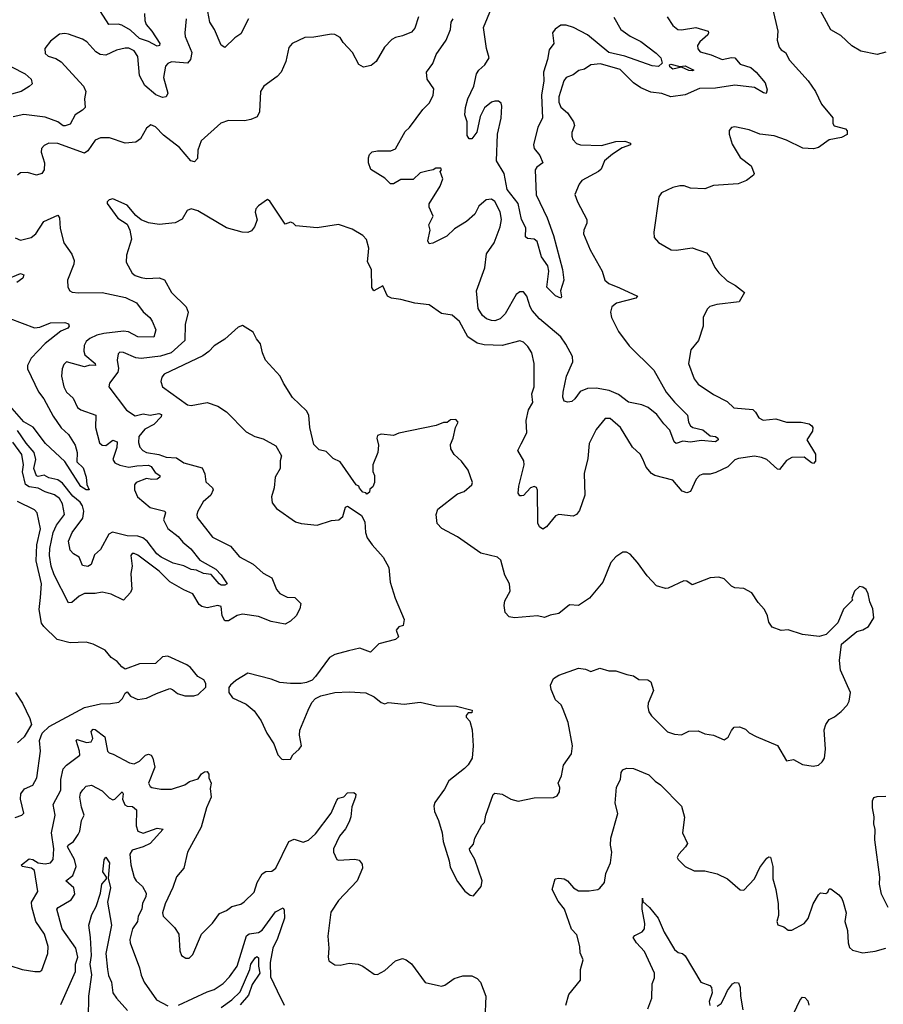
# Model space of a CAD drawing. Extents: x 1690054 to 1842981, y 782881 to 914114.
# Tile 399 of 656: x 1748911 to 1753770, y 891010 to 896550. Entities that reach past the tile are written whole.
import ezdxf

# ---------------------------------------------------------------- set-up
doc = ezdxf.new("R2010")
doc.units = 0

msp = doc.modelspace()

# ---------------------------------------------------------------- linework, layer by layer
at = {"layer": '0CON10XD'}
for points in [[(1753146.2, 896615), (1753176.2, 896485), (1753172, 896435), (1753183.8, 896395), (1753195, 896380), (1753220, 896365), (1753242.7, 896322.7), (1753348, 896205), (1753389.2, 896145), (1753422, 896075), (1753485, 895997.5), (1753486.1, 895986.1), (1753486, 895965), (1753492.9, 895952.9), (1753556.7, 895935), (1753566, 895925), (1753566.1, 895903.9), (1753535, 895886.7), (1753465, 895873.8), (1753405, 895830), (1753377, 895823), (1753316.6, 895826.6), (1753225, 895872.5), (1753155, 895895.4), (1753075, 895905.7), (1753015, 895929.2), (1752935, 895946.7), (1752915, 895942.5), (1752903, 895927), (1752902.5, 895905), (1752920, 895850), (1752964.1, 895774.1), (1753027.3, 895727.3), (1753042.5, 895685), (1753040, 895675), (1753000, 895645), (1752953, 895627), (1752815, 895616.2), (1752765, 895598.8), (1752685, 895602), (1752650, 895615), (1752624.3, 895615.7), (1752585, 895605.8), (1752522.5, 895575), (1752507, 895553), (1752478, 895355), (1752480, 895325), (1752505, 895296.7), (1752575.8, 895255.8), (1752605, 895253.1), (1752695, 895265.7), (1752775, 895237.5), (1752794.2, 895215), (1752822.9, 895155), (1752844.6, 895124.6), (1752890.9, 895080.9), (1752938.6, 895055), (1752989.2, 895015), (1752958.6, 894961.4), (1752832.6, 894947.4), (1752794.4, 894935.6), (1752779.5, 894920.5), (1752756.7, 894875), (1752756.2, 894825), (1752730, 894745), (1752687.5, 894692.5), (1752674, 894615), (1752705, 894530), (1752728.7, 894498.7), (1752815, 894441.5), (1752891.5, 894401.5), (1752928.8, 894365), (1753035.7, 894355.7), (1753051.1, 894341.1), (1753069.1, 894309.1), (1753094.1, 894295.9), (1753165, 894304.6), (1753225.4, 894284.6), (1753307.5, 894285), (1753352.5, 894275), (1753367.5, 894265), (1753373.8, 894255), (1753372, 894235), (1753338.8, 894185), (1753388.6, 894105), (1753388, 894065), (1753376.4, 894053.6), (1753365, 894056.2), (1753325, 894088), (1753255, 894086.9), (1753225, 894070), (1753185, 894019.2), (1753175, 894020.8), (1753115, 894074.4), (1753085, 894086.4), (1753045, 894093.3), (1752955, 894080.8), (1752935, 894074), (1752895.5, 894034.5), (1752828.5, 894001.5), (1752795, 893992.3), (1752755, 893993.5), (1752735.8, 893985), (1752716.9, 893965), (1752685, 893896), (1752665, 893887.5), (1752637.6, 893897.6), (1752585, 893959.4), (1752485.3, 893985.3), (1752465, 893996.5), (1752435, 894032.9), (1752417.7, 894077.7), (1752401.9, 894105), (1752358.9, 894145), (1752290.8, 894255), (1752232.5, 894305), (1752205, 894306.2), (1752155, 894243.3), (1752115.6, 894165), (1752108.4, 894081.6), (1752086.8, 893996.8), (1752090.6, 893875), (1752061.3, 893788.7), (1752043.4, 893766.6), (1752025, 893757.1), (1751945, 893765.8), (1751925, 893759.2), (1751875, 893696.2), (1751855, 893683.8), (1751835, 893696.7), (1751826.8, 893716.8), (1751823.4, 893903.4), (1751818.3, 893918.3), (1751805, 893922.9), (1751785, 893915.6), (1751745, 893873.3), (1751735, 893870), (1751725, 893870), (1751716.2, 893885), (1751718.9, 893925), (1751749.5, 894045), (1751747.2, 894067.2), (1751714.3, 894125), (1751733.3, 894163.3), (1751764.3, 894225), (1751761.4, 894295), (1751774.3, 894355), (1751797.3, 894395), (1751791.9, 894445), (1751805.5, 894485), (1751805.6, 894615), (1751792.5, 894675), (1751770.3, 894710.3), (1751745.5, 894735.5), (1751725, 894743.1), (1751625, 894717.4), (1751525, 894721.1), (1751485, 894730.2), (1751432.8, 894765), (1751385, 894851.1), (1751345, 894887.5), (1751285, 894897.5), (1751215, 894946), (1751135, 894954), (1751055.6, 894975.6), (1751002.7, 894982.7), (1750980, 894995), (1750955, 895052.5), (1750903.9, 895023.9), (1750893, 895043), (1750890, 895145), (1750868.3, 895188.3), (1750872.5, 895222.5), (1750876, 895265), (1750862.7, 895312.7), (1750841.2, 895335), (1750782, 895372), (1750705, 895398), (1750585, 895378), (1750465, 895390), (1750450, 895405), (1750435, 895410), (1750405, 895400), (1750318.3, 895528.3), (1750305, 895537.5), (1750255, 895503.3), (1750238.8, 895485), (1750236.1, 895466.1), (1750246.2, 895423.8), (1750232.5, 895385), (1750215, 895362.5), (1750195, 895353.3), (1750163.6, 895353.6), (1750075, 895378.8), (1749912.5, 895475), (1749875, 895486), (1749853.6, 895476.4), (1749825, 895427.5), (1749785, 895406.7), (1749695, 895398), (1749635, 895406), (1749594.2, 895424.2), (1749565, 895447.5), (1749515, 895506.7), (1749435, 895542.5), (1749413.6, 895536.4), (1749402.5, 895525), (1749402.5, 895515), (1749463.9, 895433.9), (1749515, 895400), (1749531.2, 895365), (1749539.2, 895315), (1749512, 895225), (1749510, 895185), (1749544.4, 895124.4), (1749561.1, 895111.1), (1749595, 895098.5), (1749625, 895093.6), (1749695, 895097.9), (1749725, 895086.9), (1749765.5, 895015.5), (1749847.8, 894935), (1749859.5, 894905), (1749841.5, 894835), (1749839.3, 894745), (1749762.5, 894675), (1749704.1, 894655.9), (1749595, 894644.2), (1749565, 894647.5), (1749495, 894678.1), (1749475, 894679.2), (1749465, 894670), (1749460, 894635), (1749466.4, 894586.4), (1749463.4, 894566.6), (1749415.8, 894505), (1749412.5, 894485), (1749512.3, 894352.3), (1749561.1, 894321.1), (1749605, 894331.6), (1749645, 894324.1), (1749693.4, 894333.4), (1749708.6, 894328.6), (1749707.5, 894315), (1749665, 894272.1), (1749614.7, 894245), (1749581.8, 894205), (1749580, 894170), (1749586.9, 894145), (1749604.2, 894125), (1749625.3, 894115.3), (1749693.2, 894103.2), (1749735, 894087.5), (1749793.8, 894083.8), (1749835, 894056.7), (1749937.7, 894027.7), (1749952, 893995), (1749958.8, 893948.8), (1749996.7, 893915), (1749998.8, 893905), (1749986, 893875), (1749943.8, 893836.2), (1749912.9, 893785), (1749906.9, 893765), (1749909.7, 893749.7), (1749995, 893637.5), (1750096.9, 893586.9), (1750148.3, 893528.3), (1750225, 893485.6), (1750281.2, 893435), (1750330.3, 893410.3), (1750355, 893343.8), (1750375, 893320.8), (1750415, 893300.8), (1750458.1, 893298.1), (1750493.3, 893265), (1750487.5, 893235), (1750465.7, 893195), (1750434.3, 893165), (1750405, 893147.8), (1750325, 893164.3), (1750255, 893192.1), (1750165, 893204.6), (1750135, 893196.7), (1750085, 893167.3), (1750065, 893166.9), (1750050.4, 893195), (1750045, 893248), (1750025, 893253.1), (1749965, 893239.7), (1749935, 893247.5), (1749920.3, 893260.3), (1749885, 893320), (1749835, 893341.2), (1749755, 893387.2), (1749695, 893447.1), (1749575, 893537.8), (1749555, 893545.7), (1749544.3, 893545.7), (1749536.2, 893535), (1749543.8, 893475), (1749536.4, 893433.6), (1749539.8, 893369.8), (1749541.4, 893345), (1749535, 893326.7), (1749495, 893284), (1749425, 893318.2), (1749375, 893328.8), (1749335, 893321.5), (1749275, 893321.1), (1749245, 893306.5), (1749205, 893270.8), (1749185, 893268), (1749105, 893426.7), (1749088.3, 893475), (1749079, 893535), (1749081, 893575), (1749099.2, 893665), (1749118.6, 893705), (1749162.7, 893765), (1749151.2, 893825), (1749134.6, 893855), (1749107.2, 893877.2), (1749055, 893893.9), (1749014.5, 893914.5), (1748965, 893922.1), (1748944, 893934), (1748927.3, 894005), (1748932.9, 894045), (1748923.2, 894103.2), (1748872.4, 894172.4)], [(1749613.9, 896585), (1749614.8, 896545), (1749623.5, 896523.5), (1749654.5, 896484.5), (1749700, 896415), (1749697.1, 896405), (1749685, 896401.5), (1749636.6, 896426.6), (1749585, 896444.3), (1749535, 896491.3), (1749485, 896519.3), (1749465, 896524.7), (1749411.9, 896521.9), (1749365, 896596.2)], [(1750198.9, 896555), (1750155, 896470), (1750122.1, 896447.9), (1750065, 896394), (1750045, 896406.7), (1750006.5, 896495), (1749980, 896535), (1749969.5, 896595)], [(1752253.4, 896563.4), (1752293.3, 896495), (1752345, 896457.3), (1752405, 896427.7), (1752492.1, 896362.1), (1752518.1, 896335), (1752525.8, 896305), (1752505, 896286.4), (1752469.6, 896289.6), (1752315, 896344.5), (1752225, 896364.9), (1752105, 896463.8), (1752026, 896505), (1751985, 896518.7), (1751955, 896518.2), (1751922.9, 896497.1), (1751908.5, 896475), (1751916.9, 896415), (1751889.1, 896380.9), (1751880.3, 896325), (1751859, 896255), (1751859.4, 896205), (1751847.4, 896125), (1751852.7, 895995), (1751826.1, 895945), (1751801.5, 895845), (1751804.7, 895824.7), (1751836.5, 895785), (1751854.2, 895745), (1751820.3, 895719.7), (1751811.5, 895705), (1751816.7, 895565), (1751878.6, 895435), (1751914.4, 895335), (1751965.7, 895145), (1751972, 895085), (1751953.8, 895025), (1751959.3, 894990.7), (1751955, 894982.5), (1751925, 894995.8), (1751877.5, 895045), (1751887.8, 895135), (1751882.3, 895165), (1751846.2, 895215), (1751821.7, 895301.7), (1751805, 895314.6), (1751768.6, 895318.6), (1751757.5, 895327.5), (1751758.5, 895378.5), (1751734.7, 895425), (1751715.2, 895515), (1751653.4, 895595), (1751637.6, 895685), (1751594, 895755), (1751598.7, 895905), (1751620.5, 895995), (1751624.1, 896064.1), (1751619.7, 896079.7), (1751605, 896092), (1751585, 896091.4), (1751565, 896085.6), (1751525.4, 896054.6), (1751501.8, 896005), (1751482.8, 895917.2), (1751455, 895878.8), (1751439.3, 895879.3), (1751427.7, 895897.7), (1751428.1, 895975), (1751415.8, 896014.2), (1751418.9, 896055), (1751431.8, 896105), (1751465.6, 896175.6), (1751481.9, 896245), (1751494.3, 896265), (1751528.6, 896295), (1751552.9, 896335), (1751537.6, 896387.6), (1751521.2, 896505), (1751565.8, 896614.2)], [(1753785, 896366.2), (1753735.9, 896354.1), (1753643.4, 896373.4), (1753592.1, 896402.1), (1753530.3, 896460.3), (1753475, 896493.3), (1753403.2, 896623.2)], [(1749846.9, 896555), (1749840, 896475), (1749842.5, 896455), (1749878.9, 896365), (1749871.9, 896325), (1749855, 896305.8), (1749765, 896311.8), (1749745, 896303.9), (1749731, 896289), (1749719.8, 896225), (1749744.5, 896135.5), (1749735, 896115.7), (1749715, 896111.1), (1749676.2, 896126.2), (1749615, 896180.3), (1749585.2, 896235), (1749575, 896343.3), (1749555, 896374.4), (1749525, 896388.8), (1749505, 896388.8), (1749455, 896378.5), (1749395, 896351.1)], [(1751154.2, 896565), (1751135, 896502.5), (1751115, 896480), (1751065, 896458.8), (1751025, 896450), (1751005, 896437.5), (1750964.2, 896395.8), (1750915.8, 896314.2), (1750887.7, 896292.3), (1750845, 896283.3), (1750818.3, 896298.3), (1750784, 896365), (1750730.9, 896420.9), (1750715, 896450), (1750685, 896466.7), (1750665, 896468.8), (1750565, 896451.4), (1750515, 896450), (1750443.3, 896415), (1750425, 896392.5), (1750408.9, 896315), (1750381.9, 896255), (1750359.5, 896230.5), (1750284.2, 896175), (1750265.7, 896145), (1750260.5, 896030.5)], [(1752554, 896565), (1752586.6, 896516.6), (1752614.6, 896494.6), (1752635, 896492), (1752715, 896505.7), (1752783.8, 896485), (1752787.1, 896475), (1752782.5, 896465), (1752736.9, 896425), (1752724.6, 896405), (1752725.6, 896385), (1752739.4, 896369.4), (1752802, 896352), (1752862.5, 896325), (1752915, 896337.5), (1752935, 896334.4), (1752965, 896300), (1753025, 896281.5), (1753055, 896254.5), (1753105.5, 896195), (1753116.9, 896155), (1753110, 896135), (1753095, 896137.5), (1753045, 896168.8), (1752935, 896181.5), (1752825, 896164.4), (1752735, 896162.8), (1752655, 896127.1), (1752575, 896115.8), (1752524, 896135), (1752462.8, 896142.8), (1752405, 896165.7), (1752365, 896194), (1752288.8, 896268.8), (1752178.9, 896301.1), (1752123.9, 896296.1), (1752088.1, 896271.9), (1752056.7, 896263.3), (1752025, 896240), (1751985.8, 896225), (1751972.7, 896205), (1751944.4, 896115.6), (1751944, 896086), (1751955, 896058.1), (1751992.5, 896025), (1752026.7, 895975), (1752031.9, 895955), (1752017.5, 895915), (1752017.1, 895895), (1752022.5, 895875), (1752043.9, 895853.9), (1752066.1, 895846.1), (1752185, 895841.1), (1752265, 895863.5), (1752315, 895866.7), (1752347.5, 895855), (1752347.5, 895845), (1752301.5, 895828.5), (1752246, 895794), (1752211.9, 895765), (1752201.9, 895755), (1752181.7, 895708.3), (1752168, 895695), (1752074, 895645), (1752058, 895625), (1752034.3, 895565.7), (1752048.6, 895525), (1752101.4, 895425), (1752102.5, 895405), (1752084.2, 895365), (1752083.1, 895345), (1752121.1, 895255), (1752188.6, 895135), (1752203.7, 895083.7), (1752225, 895065.6), (1752285, 895041.5), (1752386, 894995), (1752377.6, 894982.4), (1752268.8, 894955), (1752242.2, 894935), (1752234.5, 894905), (1752240.4, 894875), (1752280, 894795), (1752340.5, 894715), (1752478.5, 894578.5), (1752549.1, 894455), (1752595, 894398.2), (1752667.3, 894325), (1752673.8, 894285), (1752685, 894264.6), (1752697.5, 894255), (1752755, 894242.6), (1752795, 894209.1), (1752825, 894204.7), (1752839.1, 894195), (1752841.5, 894185), (1752825, 894174.4), (1752745, 894182.1), (1752685, 894173.3), (1752641.2, 894178.8), (1752605, 894165.4), (1752594, 894175), (1752569.4, 894239.4), (1752535, 894276), (1752495, 894328.6), (1752447.5, 894367.5), (1752412.2, 894382.2), (1752337.2, 894397.2), (1752280.3, 894440.3), (1752226.8, 894463.2), (1752155, 894477.5), (1752105, 894475.5), (1752065, 894457.3), (1752035, 894415.7), (1752017.8, 894402.2), (1751995, 894397.8), (1751975, 894404.2), (1751966.5, 894425), (1751968.2, 894455), (1751988.4, 894545), (1752022.3, 894625), (1752020.9, 894655), (1751984.5, 894725), (1751955, 894765.5), (1751835, 894867.1), (1751795, 894913.6), (1751782.2, 894935), (1751764.1, 894994.1), (1751745, 895018.6), (1751725, 895019.4), (1751705, 895004.3), (1751641.9, 894895), (1751615, 894867.1), (1751585, 894855.8), (1751565, 894857.1), (1751536.6, 894866.6), (1751515, 894886), (1751490.6, 894925), (1751481.1, 895025), (1751527.2, 895152.8), (1751537.7, 895232.3), (1751580, 895295), (1751613.9, 895385), (1751622.7, 895425), (1751615, 895468.8), (1751585, 895526), (1751565, 895539.2), (1751535, 895535.8), (1751495, 895500), (1751471.8, 895455), (1751425, 895414.6), (1751357.1, 895372.9), (1751315, 895331.5), (1751235, 895292.9), (1751215, 895288.8), (1751208.1, 895305), (1751219.5, 895365), (1751212, 895395), (1751238, 895445), (1751214.2, 895495), (1751214.1, 895514.1), (1751277.6, 895612.4), (1751291.3, 895655), (1751276, 895695), (1751283.3, 895705), (1751280, 895715), (1751252.5, 895715), (1751237.5, 895705), (1751209.6, 895699.6), (1751165, 895687.9), (1751125, 895651.5), (1751055, 895650.7), (1751015, 895626.7), (1750997, 895627), (1750965, 895657.5), (1750887, 895707), (1750873.3, 895745), (1750873, 895773), (1750879.3, 895790.7), (1750894.3, 895805.7), (1750925, 895811.4), (1750998.8, 895811.2), (1751025, 895823.3), (1751079.5, 895920.5), (1751105, 895943.8), (1751180, 896045), (1751217.3, 896082.7), (1751238, 896125), (1751240.5, 896160.5), (1751204.4, 896214.4), (1751200.6, 896255), (1751236.1, 896303.9), (1751255, 896353.3), (1751311.2, 896435), (1751334.2, 896495), (1751337.8, 896535), (1751350, 896555)], [(1749395, 896351.1), (1749364.6, 896354.6), (1749338.6, 896368.6), (1749288.6, 896425), (1749265, 896441.1), (1749185, 896468.6), (1749165, 896472.5), (1749135, 896467.5), (1749085, 896428), (1749052.4, 896387.6), (1749055, 896360), (1749071.2, 896345), (1749115, 896330.6), (1749145, 896312.9), (1749269.2, 896175), (1749282.9, 896145), (1749275.5, 896105), (1749278.6, 896055), (1749265, 896040), (1749222.9, 896015), (1749195, 895962.5), (1749167.3, 895952.7), (1749155, 895953.3), (1749125, 895974.2), (1749055, 896001.6), (1748935, 896016.7), (1748875, 896003.8)], [(1752695, 896261.9), (1752675, 896264.1), (1752635, 896282.2), (1752585, 896271.9), (1752568.8, 896285), (1752567.5, 896295), (1752575, 896300), (1752625, 896287.1), (1752655, 896290.5), (1752703.3, 896265), (1752695, 896261.9)], [(1748865.2, 896285.2), (1748941.4, 896245), (1748975.8, 896215), (1748981.2, 896188.8), (1748965, 896174), (1748918.8, 896145), (1748865, 896130.3)], [(1750260.5, 896030.5), (1750246.8, 896003.2), (1750211.3, 895988.7), (1750175, 895981.1), (1750085, 895982.9), (1750043.2, 895966.8), (1749932.4, 895867.6), (1749913.1, 895815), (1749910.5, 895769.5), (1749895, 895750), (1749873.3, 895755), (1749810.6, 895830.6), (1749720.3, 895900.3), (1749675, 895947.1), (1749648.3, 895958.3), (1749625, 895938.8), (1749590.2, 895879.8), (1749565, 895860.8), (1749505, 895855.8), (1749415.8, 895884.2), (1749365, 895885.8), (1749335, 895871.4), (1749295, 895811.1), (1749275, 895798.1), (1749125, 895852.9), (1749075, 895854.5), (1749048.8, 895841.2), (1749033.5, 895825), (1749032.7, 895805), (1749051.5, 895745), (1749048.2, 895705), (1749036.4, 895685), (1749005, 895675.9), (1748955, 895690), (1748915, 895687.3), (1748897.8, 895675)], [(1748885, 895322.9), (1748915, 895309.4), (1748975, 895323.8), (1749001.2, 895345), (1749047.5, 895415), (1749125, 895450.6), (1749134.1, 895434.1), (1749139.3, 895375), (1749158.5, 895295), (1749205, 895230.6), (1749217.7, 895195), (1749216.2, 895173.8), (1749179.4, 895085), (1749182.5, 895045), (1749193.3, 895025), (1749207.1, 895017.1), (1749242.6, 895012.6), (1749374.5, 895015.5), (1749506, 894986), (1749567.3, 894957.3), (1749606.1, 894906.1), (1749642.9, 894875), (1749656.4, 894853.6), (1749676.5, 894805), (1749665, 894764.4), (1749575, 894764.6), (1749522.7, 894792.7), (1749495, 894798.2), (1749385, 894784.8), (1749345.9, 894774.1), (1749305, 894756.4), (1749285, 894738.8), (1749273.9, 894716.1), (1749271.4, 894685), (1749278.4, 894665), (1749336.2, 894615), (1749336.7, 894605), (1749305, 894605.3), (1749275, 894596.3), (1749175, 894624.4), (1749159.8, 894610.2), (1749150.5, 894585), (1749146.4, 894545), (1749158.9, 894485), (1749173.6, 894455), (1749211.1, 894421.1), (1749237.1, 894367.1), (1749254.2, 894354.2), (1749339.4, 894325), (1749336.7, 894255), (1749359.7, 894169.7), (1749375, 894156.2), (1749395, 894153.5), (1749435, 894183.7), (1749458.8, 894175), (1749458, 894142), (1749435.3, 894075), (1749446.4, 894056.4), (1749474.2, 894044.2), (1749525, 894031.3), (1749569.7, 894040.3), (1749635, 894042.9), (1749650, 894035), (1749672.9, 894002.9), (1749700, 893985), (1749700, 893975), (1749685, 893964.2), (1749655, 893962), (1749625, 893968.8), (1749565.6, 893945), (1749557.2, 893932.8), (1749556.2, 893905), (1749573.1, 893865), (1749645.3, 893805.3), (1749727.5, 893785), (1749730.9, 893775), (1749720, 893735), (1749745, 893686.5), (1749802.4, 893642.4), (1749829.5, 893609.5), (1749873.1, 893573.1), (1749925, 893508.5), (1750015, 893457.7), (1750045, 893426.2), (1750078.9, 893375), (1750065, 893367.5), (1750045, 893368.4), (1750032.4, 893375), (1749987.7, 893427.7), (1749945, 893434.1), (1749905, 893452.5), (1749876.5, 893456.5), (1749835, 893476.5), (1749775, 893491.8), (1749707.7, 893525), (1749682.5, 893545), (1749628.4, 893615), (1749604.7, 893635), (1749575, 893643.6), (1749514.9, 893644.9), (1749433.1, 893666.9), (1749411.9, 893655), (1749365, 893568), (1749332, 893538), (1749313.8, 893485), (1749295, 893472.9), (1749265, 893478.7), (1749245, 893525.6), (1749214, 893545), (1749195.4, 893565.4), (1749185.4, 893615), (1749206.7, 893665), (1749267.2, 893745), (1749272.7, 893785), (1749265.2, 893815), (1749251.9, 893835), (1749209.1, 893869.1), (1749151.8, 893941.8), (1749125, 893961.3), (1749075, 893972.3), (1749047.8, 893987.8), (1749015, 893978.8), (1749005, 893982.8), (1748990.9, 894025), (1749001.2, 894075), (1748991.7, 894115), (1748947.1, 894167.1), (1748899, 894239)], [(1748835, 895088.8), (1748915, 895121.4), (1748933.8, 895115), (1748928.6, 895095), (1748895, 895072)], [(1748855, 894868.9), (1748995, 894815.3), (1749025, 894820.5), (1749085, 894844.6), (1749165, 894846.9), (1749185, 894838.8), (1749189.2, 894825), (1749181.2, 894815), (1749142.4, 894797.6), (1749055, 894728.2), (1748975.4, 894645), (1748955.4, 894605), (1748955.4, 894585), (1749016, 894456), (1749046.4, 894416.4), (1749099.1, 894319.1), (1749143.7, 894253.7), (1749185.7, 894215), (1749222.5, 894155), (1749234.2, 894115), (1749233, 894063), (1749268, 894028), (1749285.7, 893975), (1749288, 893935), (1749302.5, 893905), (1749285, 893904.2), (1749255, 893924), (1749165, 894064.4), (1749056.9, 894165), (1748987, 894257), (1748935, 894287.8), (1748855, 894377)], [(1751465, 891620), (1751507, 891673), (1751513.3, 891705), (1751472.5, 891825), (1751443, 891873), (1751442.5, 891885), (1751465, 891910), (1751472.5, 891945), (1751511.7, 892018.3), (1751527, 892033), (1751533.3, 892075), (1751575, 892190), (1751585, 892197.5), (1751625, 892192.5), (1751675, 892163.3), (1751715, 892153.3), (1751805, 892172.5), (1751915, 892173.3), (1751935, 892183.3), (1751948.8, 892205), (1751949.3, 892229.3), (1751940, 892255), (1751958.8, 892295), (1751971.2, 892355), (1752015, 892420), (1752022, 892465), (1751996, 892595), (1751969.5, 892669.5), (1751956.7, 892695), (1751925, 892722.5), (1751900.7, 892780.7), (1751897.5, 892805), (1751915, 892842.5), (1751945, 892862), (1752055, 892901.2), (1752095, 892896.2), (1752125, 892882.5), (1752175, 892901.2), (1752225, 892886), (1752265, 892885.8), (1752326.1, 892866.1), (1752365, 892858), (1752395, 892836.7), (1752445, 892835.7), (1752461.2, 892825), (1752476.2, 892775), (1752446.2, 892705), (1752444.2, 892684.2), (1752451.2, 892655), (1752465, 892632.5), (1752555, 892543.3), (1752595, 892530), (1752635, 892526), (1752675, 892546), (1752728.3, 892548.3), (1752765, 892531.2), (1752815, 892523.3), (1752875, 892497.5), (1752896.4, 892513.6), (1752915, 892550), (1752931.7, 892568.3), (1752961.7, 892571.7), (1752995, 892557.5), (1753015, 892537.5), (1753055, 892517.5), (1753175, 892466.7), (1753225, 892380), (1753265, 892386.7), (1753315, 892360), (1753375, 892349.2), (1753405, 892356.2), (1753426.7, 892375), (1753438.8, 892395), (1753444, 892445), (1753436.7, 892555), (1753446.7, 892585), (1753465, 892612.5), (1753495, 892627.5), (1753532.7, 892657.3), (1753566.8, 892693.2), (1753578, 892715), (1753586.2, 892765), (1753529.1, 892889.1), (1753522.9, 892945), (1753534.2, 893035.8), (1753621.7, 893108.3), (1753655, 893117.5), (1753687.5, 893135), (1753716.4, 893183.6), (1753711.2, 893235), (1753693.3, 893275), (1753685, 893320), (1753673, 893343), (1753655, 893357.5), (1753635, 893360), (1753607.5, 893335), (1753592.5, 893295), (1753597, 893283), (1753546.4, 893233.6), (1753513.8, 893156.2), (1753448.8, 893091.2), (1753409.3, 893079.3), (1753315, 893091.2), (1753235, 893116.7), (1753195, 893113.8), (1753145, 893132.5), (1753125, 893160), (1753117.5, 893195), (1753100.7, 893230.7), (1753065, 893270), (1753030, 893325), (1752985, 893350), (1752935, 893352.5), (1752915, 893362.5), (1752873.6, 893403.6), (1752845, 893413.3), (1752795, 893410), (1752695, 893370), (1752665, 893390), (1752647, 893393), (1752559.5, 893350.5), (1752545, 893348.8), (1752493.3, 893365), (1752441.2, 893421.2), (1752386.7, 893495), (1752345, 893543.3), (1752325, 893553.3), (1752305, 893553.3), (1752265, 893527.5), (1752236.2, 893495), (1752191.2, 893385), (1752116.7, 893295), (1752055, 893253.8), (1752005, 893256.7), (1751945, 893208.8), (1751895, 893200), (1751863, 893187), (1751825, 893196.2), (1751695, 893184), (1751665, 893190), (1751642, 893215), (1751635.9, 893254.1), (1751640.5, 893279.5), (1751670, 893335), (1751666.7, 893375), (1751640, 893425), (1751618.3, 893508.3), (1751600, 893525), (1751505, 893548.8), (1751375, 893639.2), (1751287, 893687), (1751260, 893715), (1751253.3, 893765), (1751264.2, 893795.8), (1751375, 893881.4), (1751412.5, 893895), (1751455, 893933.3), (1751458.8, 893945), (1751433.8, 894015), (1751396, 894065), (1751355, 894103.3), (1751336.2, 894135), (1751335, 894160), (1751350, 894195), (1751362.5, 894255), (1751377.5, 894285), (1751365, 894300), (1751335, 894297.5), (1751317, 894283), (1751295, 894282.5), (1751255, 894266.7), (1751045, 894223.8), (1751015, 894210), (1750945, 894217.5), (1750925, 894210), (1750920, 894195), (1750930, 894155), (1750926.7, 894115), (1750897.5, 894045), (1750897, 894007), (1750906.7, 893985), (1750907.5, 893945), (1750898.3, 893921.7), (1750881.7, 893908.3), (1750878.3, 893891.7), (1750865, 893880), (1750858.3, 893888.3), (1750841.7, 893891.7), (1750823, 893913), (1750820, 893925), (1750803.6, 893933.6), (1750715, 894062.5), (1750675, 894080), (1750635, 894120), (1750595, 894128.8), (1750565, 894158.8), (1750544.2, 894255), (1750538, 894325), (1750525, 894348.8), (1750445, 894424), (1750395.8, 894505), (1750375.8, 894545), (1750294.3, 894634.3), (1750276.2, 894675), (1750265.9, 894725.9), (1750243.9, 894753.9), (1750225, 894792.5), (1750165, 894830), (1750140.7, 894819.3), (1750065, 894752), (1750004.4, 894715.6), (1749975, 894682.5), (1749941.7, 894658.3), (1749724.2, 894555), (1749711.1, 894538.9), (1749705.8, 894515), (1749715, 894484), (1749855, 894382), (1749875, 894378.8), (1749965.8, 894395.8), (1750025, 894376), (1750074.1, 894344.1), (1750185, 894231.2), (1750234.1, 894204.1), (1750281.7, 894191.7), (1750353, 894153), (1750383.3, 894095), (1750377, 894067), (1750376.7, 894025), (1750349.2, 893975), (1750342, 893915), (1750327.1, 893865), (1750332.1, 893832.1), (1750355, 893798.8), (1750462.5, 893725), (1750495, 893714.2), (1750585, 893706), (1750665, 893732), (1750707.5, 893735), (1750728.8, 893755), (1750745, 893807.5), (1750755, 893812.5), (1750765, 893807.5), (1750835, 893760), (1750852.5, 893725), (1750856.7, 893665), (1750866.7, 893635), (1750894.2, 893594.2), (1750956.7, 893525), (1750987.3, 893467.3), (1750996.2, 893385), (1751024, 893295), (1751073.8, 893175), (1751068, 893142), (1751045, 893133.8), (1751030, 893115), (1751041.7, 893078.3), (1751025, 893063.3), (1750931.7, 893038.3), (1750885, 892991.2), (1750825, 893014.2), (1750761.2, 892998.8), (1750685, 892978), (1750655, 892961.2), (1750575.9, 892854.1), (1750555.8, 892834.2), (1750525, 892820), (1750495, 892814), (1750435, 892814.2), (1750375, 892821.2), (1750325, 892840), (1750195, 892873.8), (1750127.7, 892832.3), (1750097.5, 892805), (1750088.3, 892791.7), (1750087.5, 892765), (1750107.5, 892735), (1750185, 892698), (1750230.3, 892660.3), (1750270, 892605), (1750301.2, 892535), (1750340, 892475), (1750363.3, 892413.3), (1750385, 892390), (1750395, 892387.5), (1750435, 892390), (1750447, 892413), (1750483.3, 892445), (1750496.7, 892465), (1750486, 892525), (1750487.7, 892552.3), (1750533.8, 892665), (1750555, 892707.5), (1750575, 892730), (1750605, 892746), (1750685, 892764.2), (1750765, 892768.6), (1750858.3, 892761.7), (1750905, 892740.8), (1750945, 892708.8), (1750965, 892700), (1750985, 892708.8), (1751075, 892699.2), (1751165, 892710), (1751255, 892688.8), (1751368.3, 892688.3), (1751457.5, 892665), (1751455, 892650), (1751435, 892650), (1751423.3, 892635), (1751423.8, 892625), (1751443.9, 892603.9), (1751456.2, 892555), (1751462, 892465), (1751455.9, 892394.1), (1751435, 892357.5), (1751413.9, 892336.1), (1751325, 892267.5), (1751300.5, 892219.5), (1751246.2, 892145), (1751240.8, 892125), (1751244.4, 892095), (1751267.5, 892045), (1751288, 891975), (1751292.9, 891925), (1751327, 891817), (1751332.1, 891782.1), (1751375, 891701.2), (1751415, 891646.2), (1751445, 891623.3), (1751465, 891620)], [(1748885, 892060.8), (1748923.3, 892075), (1748933.8, 892085), (1748916.2, 892165), (1748917.5, 892195), (1748937.9, 892222.1), (1748985, 892242.5), (1749007.5, 892285), (1749028, 892435), (1749022.5, 892495), (1749036.7, 892535), (1749077.7, 892572.3), (1749275, 892679.2), (1749365, 892700), (1749421.7, 892701.7), (1749469.7, 892710.3), (1749490.3, 892729.7), (1749505, 892760), (1749515, 892767.5), (1749534, 892744), (1749575, 892724.3), (1749625, 892732), (1749680.5, 892759.5), (1749755, 892786.2), (1749771.2, 892781.2), (1749799.3, 892759.3), (1749840, 892745), (1749890, 892745), (1749915, 892753.3), (1749957.5, 892795), (1749957.5, 892815), (1749947.5, 892835), (1749912.5, 892855), (1749872.5, 892905), (1749850.5, 892920.5), (1749745, 892968.8), (1749715, 892965.8), (1749675, 892927.5), (1749585, 892926), (1749505, 892896.2), (1749485, 892908), (1749459.3, 892939.3), (1749425, 892961.4), (1749392.2, 893002.2), (1749325, 893036.9), (1749285, 893046.9), (1749195, 893043.1), (1749121.9, 893061.9), (1749047.1, 893135), (1749034.3, 893155), (1749021.5, 893231.5), (1749028.8, 893298.8), (1749034.6, 893375), (1749003.3, 893505), (1749007.7, 893595), (1749028.1, 893685), (1749009.2, 893775), (1748995, 893792), (1748898.8, 893838.8)], [(1748887.5, 892765), (1748926.2, 892705), (1748967.7, 892617.7), (1748976.7, 892585), (1748936.7, 892515), (1748898.8, 892481.2)], [(1748855, 891228.1), (1748925, 891205.7), (1748995.8, 891194.2), (1749025, 891194), (1749035, 891202), (1749068.5, 891295), (1749070.9, 891335), (1749050.4, 891405), (1749002.5, 891475), (1748978.7, 891558.7), (1748978.1, 891585), (1749013.3, 891645), (1748993.6, 891763.6), (1748976.6, 891776.6), (1748924.2, 891785), (1748920.6, 891795), (1748965, 891827.9), (1748985, 891825.3), (1749015, 891806.2), (1749055, 891800), (1749083.8, 891806.2), (1749100, 891825), (1749103.9, 891885), (1749090.9, 891975), (1749111.5, 892075), (1749099, 892135), (1749142.7, 892215), (1749142.9, 892275), (1749155.2, 892334.8), (1749173.5, 892355), (1749248.6, 892411.4), (1749247.8, 892435), (1749228.5, 892495), (1749235, 892500.7), (1749286.9, 892483.1), (1749314.1, 892485.9), (1749323.4, 892505), (1749313.2, 892545), (1749325, 892557.6), (1749335, 892556.7), (1749389.8, 892515), (1749404.5, 892435), (1749415, 892424.4), (1749437.5, 892417.5), (1749529.1, 892369.1), (1749555, 892363.6), (1749585, 892377.5), (1749618.4, 892411.6), (1749635, 892416.5), (1749651.1, 892411.1), (1749661, 892395), (1749670.7, 892345), (1749635.7, 892255), (1749645, 892236.2), (1749655, 892230), (1749705, 892220.8), (1749765, 892220), (1749840, 892245), (1749866.4, 892263.6), (1749915, 892278.8), (1749933.4, 892306.6), (1749951.3, 892318.7), (1749965, 892320), (1749975.7, 892305.7), (1749975.6, 892285), (1749988.7, 892255), (1749983.5, 892225), (1749987.9, 892175), (1749961.8, 892115), (1749932.7, 892007.3), (1749856, 891865), (1749834.3, 891775.7), (1749793.2, 891726.8), (1749773, 891667), (1749729.5, 891575), (1749714.4, 891525), (1749718, 891505), (1749748.8, 891475), (1749782.8, 891442.8), (1749805.7, 891405), (1749811.2, 891311.2), (1749821.2, 891285), (1749845, 891268.8), (1749865, 891268.8), (1749885, 891290), (1749934, 891405), (1749995, 891466.2), (1750035, 891521.2), (1750075, 891538), (1750105, 891560.8), (1750155, 891574.2), (1750173.4, 891586.6), (1750229.8, 891640.2), (1750246.7, 891695), (1750275, 891744), (1750295, 891757.1), (1750330.3, 891759.7), (1750351.2, 891775), (1750425, 891926.2), (1750455, 891938.6), (1750505, 891923.1), (1750535, 891933.3), (1750575, 891970), (1750663.8, 892086.2), (1750695, 892158), (1750705, 892170), (1750735, 892177.5), (1750755, 892200), (1750791.7, 892201.7), (1750802.5, 892192.5), (1750801.2, 892175), (1750779.1, 892120.9), (1750774.4, 892065), (1750765, 892036.7), (1750743.6, 891996.4), (1750709.5, 891955), (1750677.3, 891885), (1750676.8, 891865), (1750694.4, 891825), (1750705, 891820.6), (1750796.4, 891826.4), (1750820.8, 891820.8), (1750837.7, 891797.7), (1750838.8, 891775), (1750810, 891705), (1750705, 891594.2), (1750660.9, 891529.1), (1750643.9, 891393.9), (1750650, 891325), (1750646, 891275), (1750651.2, 891255), (1750685, 891232), (1750715, 891230), (1750765, 891242), (1750815, 891236), (1750842.5, 891225), (1750905, 891180), (1750925, 891176.7), (1750965, 891200), (1751025, 891253.8), (1751065, 891266.7), (1751085, 891260), (1751115, 891236.7), (1751192.1, 891132.1), (1751267.5, 891115), (1751285, 891111.9), (1751302.6, 891117.4), (1751356.2, 891155), (1751405, 891170.6), (1751455, 891170), (1751485, 891155.8), (1751504.5, 891134.5), (1751534.3, 891055), (1751528, 890925)], [(1751984.2, 891005), (1752001.2, 891065), (1752066, 891145), (1752066.2, 891205), (1752080.7, 891260.7), (1752065, 891300), (1752063.3, 891335), (1752045, 891400), (1752015, 891432.5), (1751975.8, 891545), (1751941.1, 891591.1), (1751906.7, 891655), (1751923.3, 891715), (1751945, 891720), (1751975, 891715.6), (1751994, 891705), (1752027.1, 891665), (1752055, 891649.1), (1752115, 891647.8), (1752164, 891656), (1752175, 891663.3), (1752202, 891695), (1752209.2, 891745), (1752235.8, 891805), (1752241.9, 891865), (1752235.6, 891904.4), (1752236.4, 891945), (1752275.8, 892084.2), (1752260.7, 892140.7), (1752268.3, 892231.7), (1752290.6, 892275), (1752295.8, 892314.2), (1752305, 892330), (1752325, 892338), (1752365, 892336.2), (1752451.1, 892301.1), (1752485.4, 892265.4), (1752517.1, 892245), (1752635, 892123.8), (1752652, 892062), (1752640.5, 891975), (1752668, 891915), (1752657.5, 891895), (1752618.6, 891855), (1752610.8, 891835), (1752615, 891823.8), (1752655, 891786.2), (1752705, 891760), (1752765, 891761.2), (1752835, 891743.3), (1752892.5, 891715), (1752965, 891653.3), (1752985, 891652.5), (1753044.4, 891715), (1753075, 891778.8), (1753115, 891832.5), (1753125, 891840), (1753135, 891837.5)], [(1749141.7, 891008.3), (1749224.6, 891195), (1749225.3, 891235), (1749238.6, 891275), (1749227.4, 891325), (1749149.8, 891435), (1749120, 891545), (1749126.9, 891555), (1749201.5, 891598.5), (1749220.9, 891629.1), (1749215.9, 891665.9), (1749170, 891705), (1749210, 891735), (1749229.2, 891785), (1749219.6, 891825), (1749180.9, 891895), (1749182.9, 891905), (1749214, 891926), (1749239.5, 891965), (1749248.9, 891985), (1749258, 892045), (1749274, 892075), (1749258.2, 892118.2), (1749249.4, 892175), (1749252.9, 892197.1), (1749266.7, 892216.7), (1749285, 892236.4), (1749315, 892243.1), (1749375, 892210.6), (1749415, 892171.9), (1749435, 892160.6), (1749446.6, 892163.4), (1749487.5, 892205), (1749492.9, 892195), (1749489.7, 892165), (1749503, 892133), (1749515, 892125.4), (1749545, 892122.7), (1749567.5, 892105), (1749565.5, 892015), (1749575.7, 891985), (1749605, 891973.1), (1749685, 892000.9), (1749718.8, 891995), (1749645.4, 891915), (1749605, 891895.3), (1749543.1, 891876.9), (1749530, 891855), (1749535.5, 891795), (1749555, 891723.8), (1749566.9, 891705), (1749602.4, 891672.4), (1749623.1, 891635), (1749620.4, 891615), (1749601.9, 891578.1), (1749598.8, 891545), (1749577.5, 891505), (1749574.7, 891475), (1749545, 891434.5), (1749531.2, 891375), (1749532.5, 891355), (1749585.6, 891215.6), (1749594.5, 891174.5), (1749611.4, 891135), (1749681.4, 891035), (1749745, 891001.9)], [(1753796.9, 891555), (1753759.4, 891629.4), (1753748.9, 891685), (1753751.1, 891725), (1753721.4, 891935), (1753723.9, 891993.9), (1753716, 892025), (1753718.1, 892065), (1753709.6, 892115), (1753710, 892155), (1753716.7, 892173.3), (1753735, 892180), (1753785, 892181.9)], [(1749298, 890932), (1749300.7, 891055), (1749316.7, 891175), (1749308.4, 891235), (1749314.8, 891285), (1749310.3, 891385), (1749300, 891455), (1749317.1, 891515), (1749340.4, 891559.6), (1749365.5, 891634.5), (1749373.2, 891686.8), (1749398.8, 891715), (1749398.8, 891725), (1749378.4, 891755), (1749386.3, 891823.7), (1749395, 891838), (1749415.5, 891805), (1749408.8, 891718.8), (1749422.2, 891665), (1749404.6, 891584.6), (1749427.3, 891455), (1749394.8, 891295.2), (1749404.9, 891204.9), (1749411.6, 891171.6), (1749428.1, 891135), (1749436, 891075), (1749455, 891045.3), (1749517.9, 890975)], [(1753135, 891837.5), (1753148.6, 891785), (1753147.8, 891715), (1753165.5, 891655), (1753178.9, 891575), (1753179.7, 891510.3), (1753170, 891475), (1753177, 891457), (1753210, 891445), (1753235, 891427.5), (1753255, 891426.7), (1753325, 891464.3), (1753347.2, 891492.8), (1753375.7, 891574.3), (1753405, 891626.7), (1753417, 891637), (1753447, 891633), (1753458.3, 891641.7), (1753465, 891660), (1753475, 891660), (1753520, 891625), (1753536.7, 891605), (1753543.3, 891585), (1753561.2, 891525), (1753552.5, 891475), (1753569.2, 891425), (1753572, 891355), (1753578.8, 891328.8), (1753596.7, 891315), (1753655, 891300.4), (1753725, 891308.2), (1753784, 891325)], [(1752444.5, 890985), (1752466.9, 891045), (1752468.8, 891125), (1752481.9, 891158.1), (1752482.5, 891185), (1752426.4, 891306.4), (1752380.4, 891355), (1752362.5, 891385), (1752372.7, 891397.3), (1752413.2, 891416.8), (1752425.5, 891435), (1752427.7, 891465), (1752412.9, 891545), (1752415, 891607.5), (1752417.5, 891587.5), (1752455, 891554.3), (1752503.3, 891495), (1752537.7, 891415), (1752595, 891318.8), (1752615, 891301.2), (1752640, 891295), (1752655, 891283.3), (1752743.7, 891133.7), (1752793.8, 891115), (1752802.5, 891105), (1752807.1, 891075), (1752789.4, 891025), (1752794.1, 891004.1)], [(1749805, 891004.4), (1749965, 891080), (1750005, 891092.9), (1750055, 891127.8), (1750091.5, 891165), (1750135, 891224.5), (1750186.4, 891395), (1750202.8, 891407.2), (1750255, 891414.7), (1750275, 891427.1), (1750350.6, 891529.4), (1750393, 891553), (1750399.1, 891539.1), (1750401, 891495), (1750360.6, 891379.4), (1750335, 891325.8), (1750320, 891245), (1750321.4, 891165), (1750359.2, 891085), (1750399.2, 891005)], [(1750045, 890992.6), (1750103.9, 891035), (1750150.6, 891079.4), (1750206.1, 891205), (1750211.1, 891235), (1750235, 891271.8), (1750245, 891278.7), (1750255, 891271.4), (1750254.5, 891225), (1750263, 891185), (1750218.2, 891121.8), (1750198.5, 891061.5), (1750152.4, 891007.6)], [(1752835, 890999.1), (1752857.5, 891015), (1752875, 891046.2), (1752892.8, 891087.2), (1752922.3, 891125), (1752935, 891133.1), (1752955, 891130.8), (1752965.3, 891105), (1752965.9, 891055), (1752979.7, 890979.7)], [(1753225, 890873.1), (1753302.5, 891035), (1753315, 891049.2), (1753328.8, 891048.8), (1753345, 891030), (1753350, 891005)]]:
    msp.add_lwpolyline(points, dxfattribs=at)

doc.saveas('drawing.dxf')
